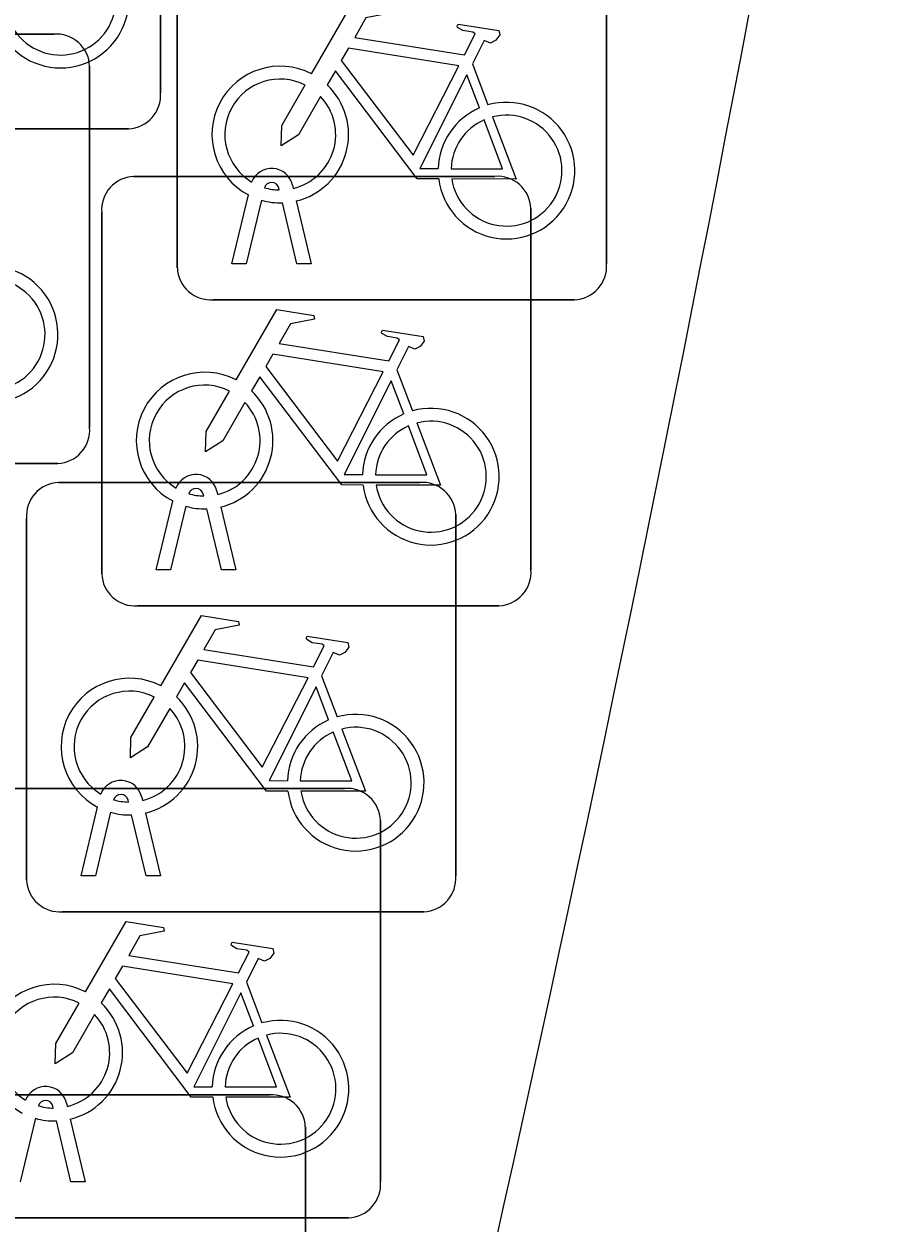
# Model space of a CAD drawing. Extents: x 160676 to 161153, y 383244 to 383713.
# Drawn here: x 161144.96 to 161146.938, y 383525.355 to 383528.145 of the extents above; entities that cross this region are included whole.
import ezdxf

# ---------------------------------------------------------------- set-up
doc = ezdxf.new("R2010")
doc.units = 0
doc.layers.add('IMGEO_Fietsenrek', color=7, linetype='Continuous')
doc.layers.add('IMGEO_Rijbaan_lokaal_gesloten', color=7, linetype='Continuous')

msp = doc.modelspace()

# ---------------------------------------------------------------- linework, layer by layer
at = {"layer": 'IMGEO_Fietsenrek'}
for p, q in [((161145.2775, 383528.8261), (161145.2775, 383527.9852)), ((161145.2775, 383527.9852), (161145.2775, 383528.8261)), ((161146.3155, 383528.4281), (161146.3155, 383527.5872)), ((161146.3155, 383527.5872), (161146.3155, 383528.4281)), ((161145.3165, 383527.5779), (161145.3165, 383528.4188)), ((161145.3165, 383528.4188), (161145.3165, 383527.5779)), ((161144.1879, 383528.1215), (161145.0288, 383528.1215)), ((161145.0288, 383528.1215), (161144.1879, 383528.1215)), ((161145.1125, 383528.0471), (161145.1125, 383527.2062)), ((161145.1125, 383527.2062), (161145.1125, 383528.0471)), ((161146.0032, 383528.0522), (161146.0395, 383527.957)), ((161145.2031, 383527.9015), (161144.3622, 383527.9015)), ((161144.3622, 383527.9015), (161145.2031, 383527.9015)), ((161145.2149, 383527.7905), (161146.0558, 383527.7905)), ((161146.0558, 383527.7905), (161145.2149, 383527.7905)), ((161145.5539, 383527.7589), (161145.5529, 383527.7632)), ((161145.5846, 383527.7704), (161145.5864, 383527.7625)), ((161145.4435, 383527.5873), (161145.4818, 383527.7473)), ((161145.5122, 383527.7351), (161145.4769, 383527.5873)), ((161145.595, 383527.5873), (161145.5611, 383527.729)), ((161145.5934, 383527.7333), (161145.6284, 383527.5873)), ((161145.1405, 383526.8659), (161145.1405, 383527.7068)), ((161145.1405, 383527.7068), (161145.1405, 383526.8659)), ((161146.1395, 383527.7161), (161146.1395, 383526.8752)), ((161146.1395, 383526.8752), (161146.1395, 383527.7161)), ((161145.4769, 383527.5873), (161145.4435, 383527.5873)), ((161145.6284, 383527.5873), (161145.595, 383527.5873)), ((161146.2411, 383527.5035), (161145.4002, 383527.5035)), ((161145.4002, 383527.5035), (161146.2411, 383527.5035)), ((161145.8272, 383527.3402), (161145.8635, 383527.245)), ((161145.0381, 383527.1225), (161144.1972, 383527.1225)), ((161144.1972, 383527.1225), (161145.0381, 383527.1225)), ((161145.0399, 383527.0785), (161145.8808, 383527.0785)), ((161145.8808, 383527.0785), (161145.0399, 383527.0785)), ((161145.4086, 383527.0584), (161145.4104, 383527.0505)), ((161145.2675, 383526.8753), (161145.3058, 383527.0353)), ((161145.3779, 383527.0469), (161145.3769, 383527.0512)), ((161145.3362, 383527.0231), (161145.3009, 383526.8753)), ((161145.419, 383526.8753), (161145.3851, 383527.017)), ((161145.4174, 383527.0213), (161145.4524, 383526.8753)), ((161145.9645, 383527.0041), (161145.9645, 383526.1632)), ((161145.9645, 383526.1632), (161145.9645, 383527.0041)), ((161144.9655, 383526.1539), (161144.9655, 383526.9948)), ((161144.9655, 383526.9948), (161144.9655, 383526.1539)), ((161145.3009, 383526.8753), (161145.2675, 383526.8753)), ((161145.4524, 383526.8753), (161145.419, 383526.8753)), ((161146.0651, 383526.7915), (161145.2242, 383526.7915)), ((161145.2242, 383526.7915), (161146.0651, 383526.7915)), ((161145.6522, 383526.6282), (161145.6885, 383526.533)), ((161144.8649, 383526.3665), (161145.7058, 383526.3665)), ((161145.7058, 383526.3665), (161144.8649, 383526.3665)), ((161145.2029, 383526.3349), (161145.2019, 383526.3392)), ((161145.2336, 383526.3464), (161145.2354, 383526.3385)), ((161145.0925, 383526.1633), (161145.1308, 383526.3233)), ((161145.1612, 383526.3111), (161145.1259, 383526.1633)), ((161145.244, 383526.1633), (161145.2101, 383526.305)), ((161145.2424, 383526.3093), (161145.2774, 383526.1633)), ((161145.7895, 383526.2921), (161145.7895, 383525.4512)), ((161145.7895, 383525.4512), (161145.7895, 383526.2921)), ((161145.1259, 383526.1633), (161145.0925, 383526.1633)), ((161145.2774, 383526.1633), (161145.244, 383526.1633)), ((161145.8901, 383526.0795), (161145.0492, 383526.0795)), ((161145.0492, 383526.0795), (161145.8901, 383526.0795)), ((161145.4772, 383525.9162), (161145.5135, 383525.821)), ((161144.6899, 383525.6535), (161145.5308, 383525.6535)), ((161145.5308, 383525.6535), (161144.6899, 383525.6535)), ((161145.0586, 383525.6344), (161145.0604, 383525.6265)), ((161145.0279, 383525.6229), (161145.0269, 383525.6272)), ((161144.9862, 383525.5991), (161144.9509, 383525.4513)), ((161145.069, 383525.4513), (161145.0351, 383525.593)), ((161145.0674, 383525.5973), (161145.1024, 383525.4513)), ((161145.6145, 383525.5791), (161145.6145, 383524.7382)), ((161145.6145, 383524.7382), (161145.6145, 383525.5791)), ((161145.1024, 383525.4513), (161145.069, 383525.4513)), ((161145.7151, 383525.3675), (161144.8742, 383525.3675)), ((161144.8742, 383525.3675), (161145.7151, 383525.3675))]:
    msp.add_line(p, q, dxfattribs=at)
for points in [[(161145.6291, 383528.0292), (161145.7238, 383528.1927), (161145.81, 383528.1789), (161145.8117, 383528.1702), (161145.7556, 383528.1593), (161145.7294, 383528.114), (161145.9846, 383528.0732)], [(161145.9846, 383528.0732), (161146.0096, 383528.122), (161146.0045, 383528.126), (161145.9813, 383528.1297), (161145.9686, 383528.1372), (161145.9676, 383528.1403), (161145.9698, 383528.1449), (161146.0646, 383528.1298), (161146.0669, 383528.1195), (161146.0575, 383528.1071), (161146.0451, 383528.1007), (161146.0306, 383528.1069), (161146.0032, 383528.0522)], [(161145.9717, 383528.048), (161145.7149, 383528.089), (161145.6982, 383528.0602), (161145.8652, 383527.8399), (161145.9717, 383528.048)], [(161145.9248, 383527.7845), (161145.8751, 383527.7846), (161145.6844, 383528.0363), (161145.6654, 383528.0035)], [(161146.0197, 383527.95), (161145.9904, 383528.0268), (161145.881, 383527.8087), (161145.9237, 383527.8086)], [(161145.6498, 383527.9767), (161145.5982, 383527.8875), (161145.5583, 383527.8615), (161145.5595, 383527.909), (161145.614, 383528.0032)], [(161145.9537, 383527.8085), (161146.0736, 383527.8083), (161146.0304, 383527.9219)], [(161146.0502, 383527.9288), (161146.1052, 383527.7842), (161145.9551, 383527.7845)], [(161145.4531, 383527.3172), (161145.5478, 383527.4807), (161145.634, 383527.4669), (161145.6357, 383527.4582), (161145.5796, 383527.4473), (161145.5534, 383527.402), (161145.8086, 383527.3612)], [(161145.8086, 383527.3612), (161145.8336, 383527.41), (161145.8285, 383527.414), (161145.8053, 383527.4177), (161145.7926, 383527.4252), (161145.7916, 383527.4283), (161145.7938, 383527.4329), (161145.8886, 383527.4178), (161145.8909, 383527.4075), (161145.8815, 383527.3951), (161145.8691, 383527.3887), (161145.8546, 383527.3949), (161145.8272, 383527.3402)], [(161145.7957, 383527.336), (161145.5389, 383527.377), (161145.5222, 383527.3482), (161145.6892, 383527.1279), (161145.7957, 383527.336)], [(161145.7488, 383527.0725), (161145.6991, 383527.0726), (161145.5084, 383527.3243), (161145.4894, 383527.2915)], [(161145.8437, 383527.238), (161145.8144, 383527.3148), (161145.705, 383527.0967), (161145.7477, 383527.0966)], [(161145.4738, 383527.2647), (161145.4222, 383527.1755), (161145.3823, 383527.1495), (161145.3835, 383527.197), (161145.438, 383527.2912)], [(161145.7777, 383527.0965), (161145.8976, 383527.0963), (161145.8544, 383527.2099)], [(161145.8742, 383527.2168), (161145.9292, 383527.0722), (161145.7791, 383527.0725)], [(161145.2781, 383526.6052), (161145.3728, 383526.7687), (161145.459, 383526.7549), (161145.4607, 383526.7462), (161145.4046, 383526.7353), (161145.3784, 383526.69), (161145.6336, 383526.6492)], [(161145.6336, 383526.6492), (161145.6586, 383526.698), (161145.6535, 383526.702), (161145.6303, 383526.7057), (161145.6176, 383526.7132), (161145.6166, 383526.7163), (161145.6188, 383526.7209), (161145.7136, 383526.7058), (161145.7159, 383526.6955), (161145.7065, 383526.6831), (161145.6941, 383526.6767), (161145.6796, 383526.6829), (161145.6522, 383526.6282)], [(161145.6207, 383526.624), (161145.3639, 383526.665), (161145.3472, 383526.6362), (161145.5142, 383526.4159), (161145.6207, 383526.624)], [(161145.5738, 383526.3605), (161145.5241, 383526.3606), (161145.3334, 383526.6123), (161145.3144, 383526.5795)], [(161145.6687, 383526.526), (161145.6394, 383526.6028), (161145.53, 383526.3847), (161145.5727, 383526.3846)], [(161145.2988, 383526.5527), (161145.2472, 383526.4635), (161145.2073, 383526.4375), (161145.2085, 383526.485), (161145.263, 383526.5792)], [(161145.6992, 383526.5048), (161145.7542, 383526.3602), (161145.6041, 383526.3605)], [(161145.6027, 383526.3845), (161145.7226, 383526.3843), (161145.6794, 383526.4979)], [(161145.1031, 383525.8932), (161145.1978, 383526.0567), (161145.284, 383526.0429), (161145.2857, 383526.0342), (161145.2296, 383526.0233), (161145.2034, 383525.978), (161145.4586, 383525.9372)], [(161145.4586, 383525.9372), (161145.4836, 383525.986), (161145.4785, 383525.99), (161145.4553, 383525.9937), (161145.4426, 383526.0012), (161145.4416, 383526.0043), (161145.4438, 383526.0089), (161145.5386, 383525.9938), (161145.5409, 383525.9835), (161145.5315, 383525.9711), (161145.5191, 383525.9647), (161145.5046, 383525.9709), (161145.4772, 383525.9162)], [(161145.4457, 383525.912), (161145.1889, 383525.953), (161145.1722, 383525.9242), (161145.3392, 383525.7039), (161145.4457, 383525.912)], [(161145.3988, 383525.6485), (161145.3491, 383525.6486), (161145.1584, 383525.9003), (161145.1394, 383525.8675)], [(161145.4937, 383525.814), (161145.4644, 383525.8908), (161145.355, 383525.6727), (161145.3977, 383525.6726)], [(161145.1238, 383525.8407), (161145.0722, 383525.7515), (161145.0323, 383525.7255), (161145.0335, 383525.773), (161145.088, 383525.8672)], [(161145.4277, 383525.6725), (161145.5476, 383525.6723), (161145.5044, 383525.7859)], [(161145.5242, 383525.7928), (161145.5792, 383525.6482), (161145.4291, 383525.6485)]]:
    msp.add_lwpolyline(points, dxfattribs=at)
for centre, radius, start, end in [((161145.0447, 383528.2019), 0.159, 187.0065, 105.7708), ((161145.0447, 383528.2019), 0.129, 188.6715, 104.5883), ((161145.0346, 383528.0438), 0.0779, 2.4484, 94.2845), ((161145.0346, 383528.0438), 0.0779, 2.4484, 94.2845), ((161145.5561, 383527.8879), 0.159, 62.6766, 242.1369), ((161145.5561, 383527.8879), 0.129, 63.3192, 238.903), ((161145.1998, 383527.9794), 0.0779, 272.4484, 4.2845), ((161145.1998, 383527.9794), 0.0779, 272.4484, 4.2845), ((161145.5561, 383527.8879), 0.159, 283.5766, 46.6042), ((161145.5561, 383527.8879), 0.129, 283.6043, 43.4302), ((161146.0827, 383527.8039), 0.159, 113.3408, 178.3217), ((161146.0827, 383527.8039), 0.159, 187.0065, 105.7708), ((161146.0827, 383527.8039), 0.129, 113.923, 177.9556), ((161146.0827, 383527.8039), 0.129, 188.6715, 104.5883), ((161145.2182, 383527.7126), 0.0779, 92.4484, 184.2845), ((161145.2182, 383527.7126), 0.0779, 92.4484, 184.2845), ((161145.5359, 383527.7593), 0.0499, 12.8025, 158.6934), ((161146.0616, 383527.7128), 0.0779, 2.4484, 94.2845), ((161146.0616, 383527.7128), 0.0779, 2.4484, 94.2845), ((161145.5359, 383527.7593), 0.0174, 12.8025, 163.4502), ((161145.5561, 383527.8879), 0.129, 253.415, 269.0204), ((161145.5561, 383527.8879), 0.159, 253.9967, 271.7867), ((161146.2378, 383527.5814), 0.0779, 272.4484, 4.2845), ((161146.2378, 383527.5814), 0.0779, 272.4484, 4.2845), ((161144.8797, 383527.4229), 0.159, 187.0065, 105.7708), ((161145.3944, 383527.5812), 0.0779, 182.4484, 274.2845), ((161145.3944, 383527.5812), 0.0779, 182.4484, 274.2845), ((161144.8797, 383527.4229), 0.129, 188.6715, 104.5883), ((161145.3801, 383527.1759), 0.159, 62.6766, 242.1369), ((161145.3801, 383527.1759), 0.129, 63.3192, 238.903), ((161145.3801, 383527.1759), 0.159, 283.5766, 46.6042), ((161145.3801, 383527.1759), 0.129, 283.6043, 43.4302), ((161145.9067, 383527.0919), 0.159, 113.3408, 178.3217), ((161145.9067, 383527.0919), 0.159, 187.0065, 105.7708), ((161145.0348, 383527.2004), 0.0779, 272.4484, 4.2845), ((161145.0348, 383527.2004), 0.0779, 272.4484, 4.2845), ((161145.9067, 383527.0919), 0.129, 113.923, 177.9556), ((161145.9067, 383527.0919), 0.129, 188.6715, 104.5883), ((161145.3599, 383527.0473), 0.0499, 12.8025, 158.6934), ((161145.0432, 383527.0006), 0.0779, 92.4484, 184.2845), ((161145.0432, 383527.0006), 0.0779, 92.4484, 184.2845), ((161145.3599, 383527.0473), 0.0174, 12.8025, 163.4502), ((161145.8866, 383527.0008), 0.0779, 2.4484, 94.2845), ((161145.8866, 383527.0008), 0.0779, 2.4484, 94.2845), ((161145.3801, 383527.1759), 0.129, 253.415, 269.0204), ((161145.3801, 383527.1759), 0.159, 253.9967, 271.7867), ((161145.2184, 383526.8692), 0.0779, 182.4484, 274.2845), ((161145.2184, 383526.8692), 0.0779, 182.4484, 274.2845), ((161146.0618, 383526.8694), 0.0779, 272.4484, 4.2845), ((161146.0618, 383526.8694), 0.0779, 272.4484, 4.2845), ((161145.2051, 383526.4639), 0.159, 62.6766, 242.1369), ((161145.2051, 383526.4639), 0.129, 63.3192, 238.903), ((161145.2051, 383526.4639), 0.159, 283.5766, 46.6042), ((161145.2051, 383526.4639), 0.129, 283.6043, 43.4302), ((161145.7317, 383526.3799), 0.159, 187.0065, 105.7708), ((161145.7317, 383526.3799), 0.159, 113.3408, 178.3217), ((161145.7317, 383526.3799), 0.129, 188.6715, 104.5883), ((161145.7317, 383526.3799), 0.129, 113.923, 177.9556), ((161145.1849, 383526.3353), 0.0499, 12.8025, 158.6934), ((161145.7116, 383526.2888), 0.0779, 2.4484, 94.2845), ((161145.7116, 383526.2888), 0.0779, 2.4484, 94.2845), ((161145.1849, 383526.3353), 0.0174, 12.8025, 163.4502), ((161145.2051, 383526.4639), 0.129, 253.415, 269.0204), ((161145.2051, 383526.4639), 0.159, 253.9967, 271.7867), ((161145.0434, 383526.1572), 0.0779, 182.4484, 274.2845), ((161145.0434, 383526.1572), 0.0779, 182.4484, 274.2845), ((161145.8868, 383526.1574), 0.0779, 272.4484, 4.2845), ((161145.8868, 383526.1574), 0.0779, 272.4484, 4.2845), ((161145.0301, 383525.7519), 0.159, 62.6766, 242.1369), ((161145.0301, 383525.7519), 0.129, 63.3192, 238.903), ((161145.0301, 383525.7519), 0.159, 283.5766, 46.6042), ((161145.0301, 383525.7519), 0.129, 283.6043, 43.4302), ((161145.5567, 383525.6679), 0.159, 113.3408, 178.3217), ((161145.5567, 383525.6679), 0.159, 187.0065, 105.7708), ((161145.5567, 383525.6679), 0.129, 113.923, 177.9556), ((161145.5567, 383525.6679), 0.129, 188.6715, 104.5883), ((161145.0099, 383525.6233), 0.0499, 12.8025, 158.6934), ((161145.0099, 383525.6233), 0.0174, 12.8025, 163.4502), ((161145.5366, 383525.5758), 0.0779, 2.4484, 94.2845), ((161145.5366, 383525.5758), 0.0779, 2.4484, 94.2845), ((161145.0301, 383525.7519), 0.129, 253.415, 269.0204), ((161145.0301, 383525.7519), 0.159, 253.9967, 271.7867), ((161145.7118, 383525.4454), 0.0779, 272.4484, 4.2845), ((161145.7118, 383525.4454), 0.0779, 272.4484, 4.2845)]:
    msp.add_arc(centre, radius, start, end, dxfattribs=at)
at = {"layer": 'IMGEO_Rijbaan_lokaal_gesloten'}
msp.add_arc((161059.014, 383544.7677), 89.1916, 341.966262, 350.32879, dxfattribs=at)

doc.saveas('drawing.dxf')
